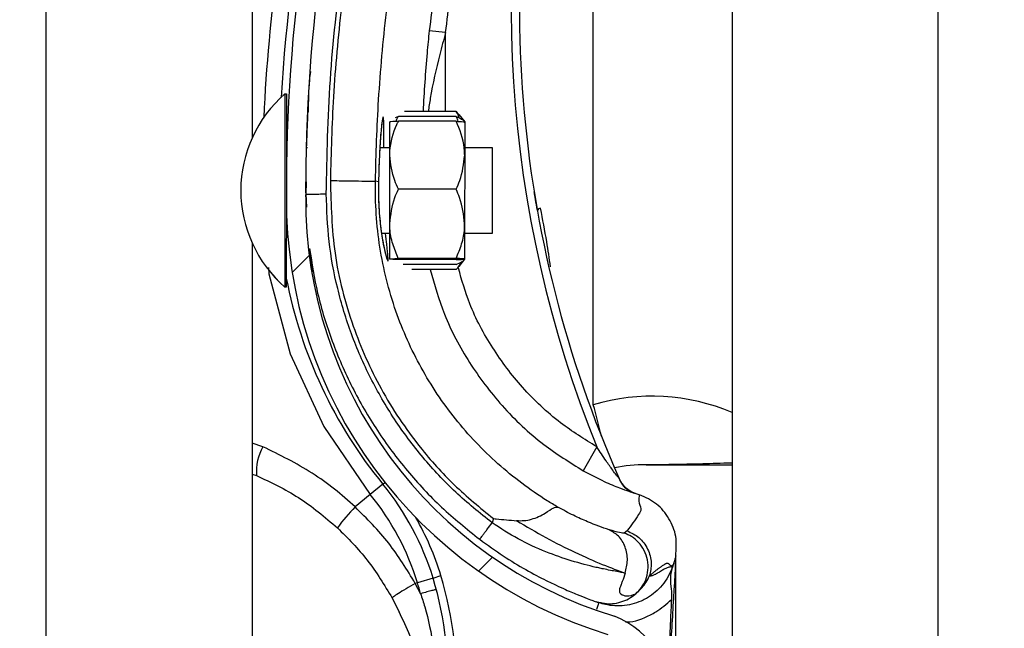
# Model space of a CAD drawing. Header units: inches. Extents: x 170 to 284, y 215 to 248.
# Tile 477 of 656: x 210.7657 to 210.8886, y 224.0191 to 224.095. Entities that reach past the tile are written whole.
import ezdxf

# ---------------------------------------------------------------- set-up
doc = ezdxf.new("R2010")
doc.units = ezdxf.units.IN
doc.header["$LTSCALE"] = 0.25
doc.header["$MEASUREMENT"] = 0
doc.layers.add('ANNOTATIONS', color=1, linetype='Continuous')
doc.layers.add('RH FRONT OF HOOD', color=7, linetype='Continuous')
doc.styles.add('ARIAL', font='arial.ttf', dxfattribs={"height": 0.09375})
doc.dimstyles.new('STANDARD$0', dxfattribs={"dimtxt": 0.09375, "dimasz": 0.09375, "dimexe": 0.03125, "dimexo": 0.046875, "dimgap": 0.09, "dimtad": 0, "dimtih": 1, "dimtoh": 1, "dimdec": 4, "dimzin": 0, "dimdsep": 46, "dimtxsty": 'ARIAL', "dimcen": 0.09, "dimadec": 0, "dimazin": 0, "dimtfac": 1, "dimtdec": 4, "dimtofl": 0, "dimtmove": 0, "dimatfit": 1, "dimfxl": 1, "dimtolj": 1, "dimtzin": 0, "dimarcsym": 0})

# ---------------------------------------------------------------- blocks, each defined once
blk = doc.blocks.new('*D78')
at = {"layer": 'ANNOTATIONS', "color": 0, "lineweight": -2, "transparency": 16777216}
for p, q in [((210.8125819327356, 224.1544254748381), (212.2530253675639, 224.1544254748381)), ((212.2217753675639, 224.0606754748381), (212.2217753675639, 222.3404997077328)), ((212.2217753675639, 220.1854637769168), (212.2217753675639, 221.9056395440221)), ((211.491250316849, 220.0917137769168), (212.2530253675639, 220.0917137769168))]:
    blk.add_line(p, q, dxfattribs=at)
at = {"layer": 'ANNOTATIONS', "color": 0, "transparency": 16777216}
for points in [[(212.2061503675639, 224.0606754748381), (212.2374003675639, 224.0606754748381), (212.2217753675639, 224.1544254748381)], [(212.2061503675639, 220.1854637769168), (212.2374003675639, 220.1854637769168), (212.2217753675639, 220.0917137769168)]]:
    blk.add_solid(points, dxfattribs=at)
at = {"layer": 'defpoints', "color": 0, "transparency": 16777216}
for p in [(210.7657069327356, 224.1544254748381), (211.444375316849, 220.0917137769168), (212.2217753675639, 220.0917137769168)]:
    blk.add_point(p, dxfattribs=at)
at = {"layer": 'ANNOTATIONS', "color": 0, "transparency": 16777216, "insert": (212.2217753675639, 222.1230696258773), "char_height": 0.09375, "attachment_point": 5, "style": 'ARIAL'}
blk.add_mtext('\\A1;OPENING\\PHEIGHT', dxfattribs=at)

msp = doc.modelspace()

# ---------------------------------------------------------------- hatches: boundary and pattern name
at = {"layer": 'RH FRONT OF HOOD'}
h = msp.add_hatch(dxfattribs=at)
h.set_pattern_fill('ANSI31', color=256, scale=0.34241245, angle=2.8e-322, style=0)
h.set_pattern_definition([(45, (200.7563139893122, 218.4993357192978), (-0.03026527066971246, 0.03026527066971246), [])])
edge = h.paths.add_edge_path(flags=0)
edge.add_arc((210.829581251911, 223.9824815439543), 0.001712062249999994, 450.0000000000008, 472.2104203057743)
edge.add_line((210.8289340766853, 223.9840665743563), (210.8280215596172, 223.986301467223))
edge.add_arc((210.829581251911, 223.9824815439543), 0.004126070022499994, 450, 472.2104203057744, ccw=False)
edge.add_arc((210.829581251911, 223.9735788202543), 0.01302879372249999, 401.47616737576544, 450, ccw=False)
edge.add_arc((210.825335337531, 223.9704286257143), 0.01830194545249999, 359.99999999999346, 400.0613730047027, ccw=False)
edge.add_arc((210.831875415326, 223.9704286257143), 0.01176186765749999, 292.1408576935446, 359.99999999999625, ccw=False)
edge.add_arc((210.829581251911, 223.9736815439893), 0.01566536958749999, 235.2570680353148, 295.4307998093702, ccw=False)
edge.add_arc((210.834820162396, 223.9817967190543), 0.02532140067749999, 212.8542481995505, 235.980933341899, ccw=False)
edge.add_arc((210.826670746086, 223.9754278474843), 0.01504902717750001, 172.1557183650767, 209.3146496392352, ccw=False)
edge.add_arc((210.839100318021, 223.9740924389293), 0.02754708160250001, 453.30850314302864, 532.9325737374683, ccw=False)
edge.add_arc((210.835847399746, 224.0101827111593), 0.008748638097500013, 280.9586189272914, 427.9414322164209)
edge.add_arc((210.8557071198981, 224.0725360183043), 0.05672062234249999, 179.5706357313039, 253.00989973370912, ccw=False)
edge.add_arc((211.014038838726, 224.0737344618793), 0.2150521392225, 163.4260275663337, 180.2060536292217, ccw=False)
edge.add_arc((210.835265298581, 224.1258838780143), 0.02884824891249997, 465.1588434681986, 521.4137567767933, ccw=False)
edge.add_arc((210.817939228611, 224.1804301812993), 0.0284373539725, 290.1205938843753, 343.7190675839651)
edge.add_arc((210.830779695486, 224.1762527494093), 0.01494630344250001, 345.2914408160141, 400.5471921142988)
edge.add_arc((210.827355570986, 224.1744379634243), 0.0187470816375, 397.9578745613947, 431.4396159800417)
edge.add_arc((210.829581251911, 224.1792659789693), 0.0134739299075, 433.877557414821, 472.273645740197)
edge.add_arc((210.827013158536, 224.1862854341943), 0.006011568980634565, 474.9825325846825, 495.7175736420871)
edge.add_arc((210.836806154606, 224.1790262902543), 0.01816498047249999, 500.8992600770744, 539.9999999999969)
edge.add_arc((210.829581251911, 224.1790262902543), 0.01094007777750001, 539.9999999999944, 630.0000000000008)
edge.add_arc((210.829581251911, 224.1699523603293), 0.001866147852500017, 270, 285.6422464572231)
edge.add_line((210.8300844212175, 224.1681553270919), (210.8307353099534, 224.1658307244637))
edge.add_arc((210.829581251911, 224.1699523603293), 0.004280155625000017, 269.9999999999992, 285.6422464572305, ccw=False)
edge.add_arc((210.829581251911, 224.1790262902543), 0.01335408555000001, 179.9999999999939, 269.9999999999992, ccw=False)
edge.add_arc((210.836806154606, 224.1790262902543), 0.020578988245, 500.6113583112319, 539.9999999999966, ccw=False)
edge.add_arc((210.827013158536, 224.1862854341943), 0.008425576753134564, 474.57766718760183, 496.4997109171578, ccw=False)
edge.add_arc((210.829581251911, 224.1792659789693), 0.01588793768, 433.690302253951, 472.4705806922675, ccw=False)
edge.add_arc((210.827355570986, 224.1744379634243), 0.02116108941, 398.10453077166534, 431.5771717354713, ccw=False)
edge.add_arc((210.830779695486, 224.1762527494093), 0.01736031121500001, 345.180248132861, 400.36585332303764, ccw=False)
edge.add_arc((210.817939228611, 224.1804301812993), 0.030851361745, 289.91815728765, 343.7795375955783, ccw=False)
edge.add_arc((210.835265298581, 224.1258838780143), 0.02643424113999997, 464.9417095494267, 521.3236131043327)
edge.add_arc((211.014038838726, 224.0737344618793), 0.21263813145, 523.4376684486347, 540.2096895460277)
edge.add_arc((210.8557071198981, 224.0725360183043), 0.05430661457, 539.5566266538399, 613.1145348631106)
edge.add_arc((210.835847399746, 224.0101827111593), 0.01116264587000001, 280.0610388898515, 428.5290871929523, ccw=False)
edge.add_arc((210.839100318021, 223.9740924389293), 0.02513307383, 452.971400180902, 532.9706577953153)
edge.add_arc((210.826670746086, 223.9754278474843), 0.01263501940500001, 532.0830472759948, 568.9826967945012)
edge.add_arc((210.834820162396, 223.9817967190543), 0.022907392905, 213.0443063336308, 236.0197152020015)
edge.add_arc((210.829581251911, 223.9736815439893), 0.01325136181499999, 235.1922404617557, 295.7352497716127)
edge.add_arc((210.831875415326, 223.9704286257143), 0.009347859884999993, 291.7225241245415, 359.9999999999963)
edge.add_arc((210.825335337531, 223.9704286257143), 0.01588793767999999, 359.9999999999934, 399.9521788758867)
edge.add_arc((210.829581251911, 223.9735788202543), 0.01061478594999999, 401.6345013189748, 450.0000000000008)

# ---------------------------------------------------------------- linework, layer by layer
for p, q in [((210.8546275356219, 224.3444764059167), (210.8546275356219, 220.0917137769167)), ((210.8803084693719, 224.3444764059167), (210.8803084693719, 220.0917137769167)), ((210.7690244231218, 220.0917137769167), (210.7690244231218, 224.2497177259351)), ((210.7947053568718, 224.2478094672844), (210.7947053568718, 224.080238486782)), ((210.8373029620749, 224.0469641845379), (210.8373029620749, 224.1123848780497)), ((210.8188647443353, 224.0934011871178), (210.8168232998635, 224.0936214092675)), ((210.8188619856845, 224.0835494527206), (210.8188647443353, 224.0934011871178)), ((210.7988198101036, 224.0857570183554), (210.7988146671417, 224.0632669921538)), ((210.7988182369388, 224.0857570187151), (210.7988198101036, 224.0857570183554)), ((210.7988198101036, 224.0857570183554), (210.7989910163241, 224.0857569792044)), ((210.7989910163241, 224.0857569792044), (210.7989884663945, 224.0746062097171)), ((210.8016761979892, 224.0838203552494), (210.8016763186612, 224.0838225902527)), ((210.8201772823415, 224.0835491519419), (210.813742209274, 224.083550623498)), ((210.8201772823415, 224.0835491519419), (210.8204821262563, 224.0831600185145)), ((210.8118982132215, 224.078092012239), (210.8118991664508, 224.0822604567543)), ((210.8129693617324, 224.0829441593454), (210.8125824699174, 224.0827579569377)), ((210.8201770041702, 224.0823327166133), (210.8129692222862, 224.0823343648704)), ((210.8201771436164, 224.0829425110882), (210.8129693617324, 224.0829441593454)), ((210.8205047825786, 224.0831783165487), (210.8212470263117, 224.0822592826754)), ((210.8212470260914, 224.0822583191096), (210.8212460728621, 224.0780898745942)), ((210.8014672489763, 224.0790536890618), (210.8016383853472, 224.0790536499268)), ((210.8106557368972, 224.0790515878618), (210.8118984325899, 224.0790513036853)), ((210.8212462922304, 224.0790491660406), (210.8246704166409, 224.0790483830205)), ((210.8246704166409, 224.0790483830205), (210.824668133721, 224.0690652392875)), ((210.8118962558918, 224.0695326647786), (210.8118982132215, 224.078092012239)), ((210.8212460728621, 224.0780898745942), (210.8212441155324, 224.0695305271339)), ((210.8014633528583, 224.0747753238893), (210.8014012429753, 224.0732571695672)), ((210.8014079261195, 224.0734205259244), (210.8014119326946, 224.0747777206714)), ((210.810497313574, 224.0747662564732), (210.81012714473, 224.0748707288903)), ((210.810497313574, 224.0747662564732), (210.81049738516, 224.0747661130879)), ((210.8201750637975, 224.0738475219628), (210.8129672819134, 224.0738491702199)), ((210.7989879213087, 224.0722225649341), (210.7989858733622, 224.0632669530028)), ((210.8014012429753, 224.0732571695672), (210.8015026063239, 224.0716138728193)), ((210.801406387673, 224.072899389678), (210.8014071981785, 224.0731739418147)), ((210.8118952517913, 224.0651417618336), (210.8118962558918, 224.0695326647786)), ((210.8212441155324, 224.0695305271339), (210.8212431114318, 224.0651396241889)), ((210.824668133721, 224.0690652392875), (210.8246679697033, 224.0683479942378)), ((210.8118959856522, 224.0683509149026), (210.8108750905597, 224.0683511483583)), ((210.8246679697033, 224.0683479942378), (210.8212438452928, 224.0683487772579)), ((210.7947053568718, 224.0671649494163), (210.7947053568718, 223.874791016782)), ((210.8201730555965, 224.0650657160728), (210.8129652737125, 224.0650673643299)), ((210.8201730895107, 224.0652140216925), (210.8129653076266, 224.0652156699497)), ((210.8212431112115, 224.0651386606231), (210.8205004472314, 224.0642199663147)), ((210.8201729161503, 224.0644559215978), (210.8135648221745, 224.0644574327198)), ((210.8201727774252, 224.0638492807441), (210.8146552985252, 224.0638505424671)), ((210.7988146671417, 224.0632669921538), (210.7988142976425, 224.0616511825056)), ((210.7989858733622, 224.0632669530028), (210.798985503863, 224.0616511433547)), ((210.7988142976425, 224.0616511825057), (210.7988127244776, 224.0616511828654)), ((210.798985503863, 224.0616511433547), (210.7988142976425, 224.0616511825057)), ((210.7960692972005, 224.0417220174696), (210.7947053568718, 224.042157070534)), ((210.8377356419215, 224.0417015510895), (210.8360525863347, 224.0387218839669)), ((210.7947053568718, 224.0382932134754), (210.7952739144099, 224.0381194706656)), ((210.8110359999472, 224.0370423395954), (210.8094626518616, 224.0357540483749)), ((210.8110359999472, 224.0370423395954), (210.8112949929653, 224.0372544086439)), ((210.8094626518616, 224.0357540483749), (210.8075664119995, 224.0342013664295)), ((210.8423267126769, 224.0359780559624), (210.8427453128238, 224.0358310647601)), ((210.8427453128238, 224.0358310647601), (210.8430773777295, 224.0357072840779)), ((210.8248431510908, 224.0327480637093), (210.8246607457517, 224.0322192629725)), ((210.8415319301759, 224.0312108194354), (210.8411463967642, 224.0309486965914)), ((210.8475911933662, 224.0280897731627), (210.8475911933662, 224.0281117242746)), ((210.8472616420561, 224.0269780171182), (210.8471653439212, 224.0266988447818)), ((210.8475911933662, 223.9751358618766), (210.8475911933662, 224.0275580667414)), ((210.8172971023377, 224.0253310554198), (210.8182797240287, 224.0256305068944)), ((210.8153519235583, 224.0247382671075), (210.8150862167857, 224.0246572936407)), ((210.8157402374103, 224.0233816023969), (210.8150862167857, 224.0246572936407)), ((210.8172971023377, 224.0253310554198), (210.8153519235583, 224.0247382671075)), ((210.8121959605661, 224.0228323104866), (210.8130672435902, 224.0211273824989)), ((210.8375218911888, 224.0224231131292), (210.8376887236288, 224.0223638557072)), ((210.8377671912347, 224.022336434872), (210.8380179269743, 224.0222488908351))]:
    msp.add_line(p, q, dxfattribs=at)
at = {"layer": 'RH FRONT OF HOOD', "flags": 128}
msp.add_lwpolyline([(210.7967477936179, 224.0640800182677), (210.7968207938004, 224.0632850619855), (210.799479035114, 224.0533301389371), (210.8036516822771, 224.0442458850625), (210.8094626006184, 224.0357541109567), (210.8094626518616, 224.0357540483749), (210.8094626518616, 224.0357540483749)], dxfattribs=at)
at = {"layer": 'RH FRONT OF HOOD'}
for centre, radius, start, end in [((211.0140036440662, 224.0723509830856), 0.2160622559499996, 161.092978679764, 176.5593061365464), ((211.014038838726, 224.0737344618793), 0.2150521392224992, 163.4260275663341, 180.2060536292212), ((211.014038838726, 224.0737344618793), 0.2126381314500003, 163.4376684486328, 180.2096895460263), ((210.9735989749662, 224.0966451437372), 0.146552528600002, 165.3406183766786, 202.0185750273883), ((210.9735989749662, 224.0966451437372), 0.1455252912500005, 165.3544246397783, 203.870550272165), ((211.0140036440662, 224.0723509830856), 0.2180957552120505, 167.1792232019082, 177.252934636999), ((210.8092349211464, 224.0737017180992), 0.01593228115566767, 130.8294767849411, 229.1443187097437), ((210.8092364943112, 224.0737017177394), 0.01593228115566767, 130.8294767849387, 229.1443187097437), ((210.7995374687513, 224.0796019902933), 0.0005478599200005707, 179.9868977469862, 209.2820731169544), ((210.8557071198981, 224.0725360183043), 0.05672062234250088, 179.5706357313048, 253.009899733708), ((210.8557071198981, 224.0725360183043), 0.05430661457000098, 179.5566266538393, 253.114534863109), ((210.8307982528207, 224.0709666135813), 0.0005320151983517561, 98.82251519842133, 154.8284159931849), ((210.7995347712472, 224.0678058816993), 0.0005478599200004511, 134.5651049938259, 179.98689774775), ((210.8558090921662, 224.0737035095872), 0.05786770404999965, 190.8936622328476, 219.3113539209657), ((210.8445995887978, 224.0223416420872), 0.0256809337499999, 67.01549504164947, 106.506625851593), ((210.7810809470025, 224.0304422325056), 0.05859940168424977, 12.39253661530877, 16.3764692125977), ((210.8013658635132, 224.0386635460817), 0.006116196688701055, 149.995964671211, 185.1035778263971), ((210.8434822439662, 224.0223416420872), 0.01712062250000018, 88.6104970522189, 101.9466001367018), ((210.8439098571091, 224.039970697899), 0.0005136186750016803, 268.6104970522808, 270.0142555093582), ((210.7845430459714, 224.0153493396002), 0.03424124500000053, 16.94846748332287, 39.31135392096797), ((210.8436528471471, 224.0391408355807), 0.003424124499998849, 203.870550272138, 250.622411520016), ((210.7845430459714, 224.0153493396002), 0.03220774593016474, 16.9484674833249, 39.31135392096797), ((210.8239796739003, 224.0180015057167), 0.02306145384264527, 135.3749046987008, 143.8386130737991), ((210.7845430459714, 224.0153493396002), 0.03526848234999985, 16.94846748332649, 29.83866096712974), ((210.7760269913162, 224.0127540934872), 0.04417120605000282, 355.7713036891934, 16.9484674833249), ((210.7760269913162, 224.0127540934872), 0.04111046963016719, 14.98049646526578, 16.94846748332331), ((210.7760269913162, 224.0127540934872), 0.04314396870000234, 355.771303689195, 16.94846748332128), ((210.835847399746, 224.0101827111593), 0.01116264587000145, 280.0610388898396, 68.52908719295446)]:
    msp.add_arc(centre, radius, start, end, dxfattribs=at)
for points, knots in [([(210.8039693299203, 224.0732629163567), (210.8040681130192, 224.0780183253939), (210.804266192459, 224.0875538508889), (210.805875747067, 224.1018627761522), (210.8083325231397, 224.1161723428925), (210.8108298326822, 224.1255761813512), (210.8120815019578, 224.1302894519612)], [0, 0, 0, 0, 0.2468628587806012, 0.4950083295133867, 0.74689458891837, 1, 1, 1, 1]), ([(210.8244129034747, 224.1305564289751), (210.8239848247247, 224.1291271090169), (210.8223999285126, 224.1238352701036), (210.820104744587, 224.1145371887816), (210.8180381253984, 224.1036278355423), (210.8171868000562, 224.09661553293), (210.8168232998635, 224.0936214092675)], [0, 0, 0, 0, 0.1185397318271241, 0.4388752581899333, 0.7604101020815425, 1, 1, 1, 1]), ([(210.8188647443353, 224.0934011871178), (210.8192244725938, 224.0963643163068), (210.820065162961, 224.103289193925), (210.8221090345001, 224.1140857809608), (210.8243793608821, 224.123287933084), (210.8259521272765, 224.1285392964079), (210.8263757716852, 224.1299538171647)], [0, 0, 0, 0, 0.2395900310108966, 0.5599255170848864, 0.8814604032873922, 0.9999999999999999, 0.9999999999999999, 0.9999999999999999, 0.9999999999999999]), ([(210.812494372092, 224.12980113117), (210.8115202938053, 224.1261709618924), (210.8095693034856, 224.1189000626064), (210.8073910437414, 224.1078193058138), (210.8057799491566, 224.0966367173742), (210.8047691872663, 224.0856680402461), (210.8045745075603, 224.0784202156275), (210.8044810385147, 224.0749404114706)], [0, 0, 0, 0, 0.2027568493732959, 0.4061035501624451, 0.6088604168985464, 0.8122072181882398, 1, 1, 1, 1]), ([(210.8101271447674, 224.0748707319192), (210.8101271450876, 224.0748707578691), (210.8101689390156, 224.0782570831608), (210.8104320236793, 224.0853037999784), (210.8113839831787, 224.0959769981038), (210.8129585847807, 224.1068530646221), (210.8150770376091, 224.1176403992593), (210.8169753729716, 224.1247154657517), (210.8179245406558, 224.1282529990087)], [0, 0, 0, 0, 1.439079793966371e-06, 0.1877923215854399, 0.3908439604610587, 0.5938956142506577, 0.7969478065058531, 1, 1, 1, 1]), ([(210.8168232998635, 224.0936214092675), (210.8167261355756, 224.0927036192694), (210.8163711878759, 224.0893508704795), (210.8161854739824, 224.085990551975), (210.8160505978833, 224.0835500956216)], [0, 0, 0, 0, 0.2737425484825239, 0.9999999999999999, 0.9999999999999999, 0.9999999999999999, 0.9999999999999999]), ([(210.8188647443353, 224.0934011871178), (210.8186176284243, 224.0924922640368), (210.8178799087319, 224.0897788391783), (210.8171216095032, 224.0864847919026), (210.8167821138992, 224.084104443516), (210.8167030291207, 224.0835499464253)], [0, 0, 0, 0, 0.2786878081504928, 0.8319718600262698, 1, 1, 1, 1]), ([(210.8017647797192, 224.0835335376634), (210.8017702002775, 224.0848507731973), (210.8017770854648, 224.0865239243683), (210.8019825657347, 224.0881821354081), (210.8020262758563, 224.0885348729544)], [0, 0, 0, 0, 0.7872782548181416, 1, 1, 1, 1]), ([(210.8016761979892, 224.0838203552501), (210.8016708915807, 224.0837232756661), (210.8016655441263, 224.0836254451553), (210.8016276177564, 224.08287416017), (210.8015710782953, 224.0817732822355), (210.8015101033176, 224.0799596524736), (210.8014796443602, 224.0790536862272)], [0, 0, 0, 0, 0.330770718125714, 0.3333292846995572, 0.6669765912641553, 1, 1, 1, 1]), ([(210.8205639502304, 224.0827561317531), (210.820509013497, 224.082937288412), (210.8204264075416, 224.0832096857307), (210.8202397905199, 224.0834639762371), (210.8201772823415, 224.0835491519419)], [0, 0, 0, 0, 0.6650456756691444, 1, 1, 1, 1]), ([(210.8111611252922, 224.0790514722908), (210.811164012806, 224.079371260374), (210.8111748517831, 224.0805716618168), (210.8111698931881, 224.0819630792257), (210.8111232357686, 224.0828225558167), (210.8110346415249, 224.0829100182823), (210.810908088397, 224.0822593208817), (210.8107396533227, 224.0805370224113), (210.8105766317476, 224.0779809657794), (210.8105243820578, 224.0758633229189), (210.810497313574, 224.0747662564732)], [0, 0, 0, 0, 0.05114929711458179, 0.1920011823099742, 0.3334894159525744, 0.422421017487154, 0.5646212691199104, 0.7065362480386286, 0.8479681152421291, 1, 1, 1, 1]), ([(210.8109594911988, 224.0823931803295), (210.8109596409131, 224.0823937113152), (210.8109665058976, 224.0824180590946), (210.8109349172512, 224.0822811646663), (210.8108903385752, 224.0819659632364), (210.8108430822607, 224.0815028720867), (210.8108186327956, 224.0812632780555)], [0, 0, 0, 0, 0.005301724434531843, 0.2431048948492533, 0.6083977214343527, 1, 1, 1, 1]), ([(210.8118982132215, 224.078092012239), (210.8119016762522, 224.0782598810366), (210.8119287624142, 224.0795728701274), (210.8123603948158, 224.0810125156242), (210.8129099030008, 224.0822055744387), (210.8129692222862, 224.0823343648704)], [0, 0, 0, 0, 0.1156468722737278, 0.904534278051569, 1, 1, 1, 1]), ([(210.8129692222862, 224.0823343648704), (210.8127172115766, 224.0823241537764), (210.8122072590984, 224.0823034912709), (210.811922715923, 224.0822782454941), (210.8119035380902, 224.082263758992), (210.8118991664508, 224.0822604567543)], [0, 0, 0, 0, 0.4299704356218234, 0.8700602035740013, 0.9999999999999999, 0.9999999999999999, 0.9999999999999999, 0.9999999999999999]), ([(210.8127143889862, 224.0823229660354), (210.8127370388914, 224.0824144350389), (210.8127901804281, 224.0826290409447), (210.8129040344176, 224.0828292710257), (210.8129693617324, 224.0829441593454)], [0, 0, 0, 0, 0.4262184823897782, 1, 1, 1, 1]), ([(210.8212460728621, 224.0780898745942), (210.8212426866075, 224.0782577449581), (210.8212162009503, 224.0795707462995), (210.8207852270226, 224.081010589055), (210.8202362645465, 224.0822038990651), (210.8201770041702, 224.0823327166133)], [0, 0, 0, 0, 0.1156468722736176, 0.9045342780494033, 0.9999999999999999, 0.9999999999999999, 0.9999999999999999, 0.9999999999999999]), ([(210.8201770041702, 224.0823327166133), (210.8204290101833, 224.082322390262), (210.8209389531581, 224.0823014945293), (210.8212234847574, 224.082276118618), (210.8212426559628, 224.0822616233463), (210.8212470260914, 224.0822583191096)], [0, 0, 0, 0, 0.4299704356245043, 0.8700602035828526, 0.9999999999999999, 0.9999999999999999, 0.9999999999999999, 0.9999999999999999]), ([(210.8204318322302, 224.0823212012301), (210.8204092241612, 224.0824126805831), (210.8203561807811, 224.0826273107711), (210.8202424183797, 224.0828275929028), (210.8201771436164, 224.0829425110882)], [0, 0, 0, 0, 0.4262184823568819, 1, 1, 1, 1]), ([(210.8201771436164, 224.0829425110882), (210.8204291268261, 224.0828324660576), (210.8209390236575, 224.082609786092), (210.8212234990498, 224.0823386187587), (210.8212426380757, 224.0821834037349), (210.8212470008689, 224.0821480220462)], [0, 0, 0, 0, 0.4299704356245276, 0.8700602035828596, 1, 1, 1, 1]), ([(210.8108186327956, 224.0812632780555), (210.8108139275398, 224.0812196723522), (210.8107785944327, 224.0808922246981), (210.8107061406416, 224.0799519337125), (210.8106141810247, 224.0784567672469), (210.8105411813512, 224.0766804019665), (210.8105061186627, 224.0754105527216), (210.8104981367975, 224.0747608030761), (210.8104981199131, 224.0747594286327)], [0, 0, 0, 0, 0.03583539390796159, 0.2690981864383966, 0.5116419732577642, 0.7561140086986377, 0.9994840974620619, 1, 1, 1, 1]), ([(210.8129672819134, 224.0738491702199), (210.8128044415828, 224.0742075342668), (210.8121883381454, 224.0755633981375), (210.8120211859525, 224.0770202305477), (210.8118982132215, 224.078092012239)], [0, 0, 0, 0, 0.2643068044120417, 1, 1, 1, 1]), ([(210.8201750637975, 224.0738475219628), (210.8203380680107, 224.0742058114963), (210.8209547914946, 224.0755613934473), (210.8211226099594, 224.0770181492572), (210.8212460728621, 224.0780898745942)], [0, 0, 0, 0, 0.2643068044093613, 1, 1, 1, 1]), ([(210.8044806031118, 224.0749404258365), (210.8052047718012, 224.0749290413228), (210.8066531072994, 224.074906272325), (210.8084942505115, 224.0748783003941), (210.8098091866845, 224.0748622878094), (210.8100211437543, 224.0748679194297), (210.8101271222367, 224.0748707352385)], [0, 0, 0, 0, 0.2500007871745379, 0.5000009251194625, 0.7500005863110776, 1, 1, 1, 1]), ([(210.8044806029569, 224.0749404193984), (210.8045633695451, 224.0719031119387), (210.804731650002, 224.0657276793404), (210.8070210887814, 224.0569407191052), (210.8106354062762, 224.0487741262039), (210.8150501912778, 224.0421940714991), (210.8198592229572, 224.0368093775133), (210.8231732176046, 224.0341088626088), (210.8248431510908, 224.0327480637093)], [0, 0, 0, 0, 0.1870908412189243, 0.3803918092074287, 0.5558755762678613, 0.7364481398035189, 0.8671952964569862, 1, 1, 1, 1]), ([(210.8328703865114, 224.0341801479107), (210.8324286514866, 224.0344428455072), (210.8297811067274, 224.0360173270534), (210.8252560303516, 224.0394487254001), (210.819924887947, 224.0450500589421), (210.815636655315, 224.0514898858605), (210.8123873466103, 224.0587159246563), (210.8104277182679, 224.0665907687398), (210.8100569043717, 224.0721187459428), (210.810127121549, 224.0748707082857), (210.8101271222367, 224.0748707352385)], [0, 0, 0, 0, 0.03155846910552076, 0.1891461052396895, 0.34673388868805, 0.5043277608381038, 0.6619226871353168, 0.8309600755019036, 0.9999983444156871, 1, 1, 1, 1]), ([(210.8104987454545, 224.0747572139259), (210.8104974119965, 224.0747147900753), (210.8104765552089, 224.0740512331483), (210.8104818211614, 224.0727196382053), (210.8105757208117, 224.0708961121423), (210.8106949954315, 224.0695916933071), (210.8107824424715, 224.0689968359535), (210.810799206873, 224.0688827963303)], [0, 0, 0, 0, 0.02096907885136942, 0.3279800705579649, 0.6261032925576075, 0.928320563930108, 1, 1, 1, 1]), ([(210.81049738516, 224.0747661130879), (210.810489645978, 224.0743110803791), (210.8104651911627, 224.0728732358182), (210.810587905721, 224.0704630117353), (210.8109039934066, 224.0679215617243), (210.8112870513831, 224.0659943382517), (210.8115692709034, 224.0650104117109), (210.8117143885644, 224.0647745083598), (210.8117025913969, 224.0653326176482), (210.8115447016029, 224.0665842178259), (210.8114253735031, 224.0678710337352), (210.8113808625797, 224.0683510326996)], [0, 0, 0, 0, 0.05799721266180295, 0.1832636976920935, 0.306412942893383, 0.4347166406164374, 0.5675677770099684, 0.6609498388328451, 0.792266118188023, 0.9225125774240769, 1, 1, 1, 1]), ([(210.8118962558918, 224.0695326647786), (210.8120242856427, 224.0706438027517), (210.8121950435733, 224.0721257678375), (210.8128127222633, 224.0735042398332), (210.8129672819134, 224.0738491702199)], [0, 0, 0, 0, 0.7497733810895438, 0.9999999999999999, 0.9999999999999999, 0.9999999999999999, 0.9999999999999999]), ([(210.8212441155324, 224.0695305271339), (210.8211165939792, 224.0706417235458), (210.8209465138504, 224.0721237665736), (210.8203294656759, 224.0735025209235), (210.8201750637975, 224.0738475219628)], [0, 0, 0, 0, 0.7497733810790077, 1, 1, 1, 1]), ([(210.8303167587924, 224.0711928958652), (210.8302309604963, 224.0716851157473), (210.8300691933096, 224.072613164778), (210.8299311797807, 224.0734680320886), (210.8299225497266, 224.0735217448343), (210.82991924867, 224.0735422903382)], [0, 0, 0, 0, 0.4108597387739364, 0.7746496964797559, 1, 1, 1, 1]), ([(210.8014012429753, 224.0732571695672), (210.8014355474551, 224.0732572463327), (210.8014883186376, 224.0732573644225), (210.8018085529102, 224.0732580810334), (210.8021399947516, 224.0732588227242), (210.8025514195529, 224.0732597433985), (210.8031493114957, 224.0732610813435), (210.8036462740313, 224.0732621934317), (210.8039693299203, 224.0732629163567)], [0, 0, 0, 0, 0.2394568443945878, 0.3683606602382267, 0.5000000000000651, 0.631639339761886, 0.7605431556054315, 1, 1, 1, 1]), ([(210.8246607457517, 224.0322192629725), (210.8231161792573, 224.0334607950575), (210.8200245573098, 224.0359458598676), (210.8159666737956, 224.0403185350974), (210.8123928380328, 224.0450945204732), (210.8094044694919, 224.0502686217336), (210.807013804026, 224.0557439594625), (210.8052909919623, 224.0614599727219), (210.804185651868, 224.0673225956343), (210.8040412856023, 224.0712869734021), (210.8039693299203, 224.0732629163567)], [0, 0, 0, 0, 0.1247413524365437, 0.2496837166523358, 0.3746881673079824, 0.4999855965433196, 0.6253465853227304, 0.7503062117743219, 0.8755465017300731, 1, 1, 1, 1]), ([(210.831952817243, 224.0641767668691), (210.8318055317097, 224.0652160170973), (210.831455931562, 224.06768280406), (210.8309876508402, 224.070095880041), (210.830716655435, 224.0714923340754)], [0, 0, 0, 0, 0.4212971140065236, 1, 1, 1, 1]), ([(210.810799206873, 224.0688827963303), (210.8108517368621, 224.0684948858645), (210.8109745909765, 224.0675876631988), (210.8111948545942, 224.0664855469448), (210.8113764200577, 224.0657132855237), (210.8114918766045, 224.0653439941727), (210.8114946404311, 224.0653369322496), (210.8114954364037, 224.0653348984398)], [0, 0, 0, 0, 0.1981000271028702, 0.4633049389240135, 0.7305309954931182, 0.922393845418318, 1, 1, 1, 1]), ([(210.8129653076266, 224.0652156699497), (210.8127134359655, 224.065813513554), (210.8122037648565, 224.0670232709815), (210.8119195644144, 224.0684967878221), (210.8119005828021, 224.0693403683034), (210.8118962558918, 224.0695326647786)], [0, 0, 0, 0, 0.4299704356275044, 0.870060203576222, 0.9999999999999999, 0.9999999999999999, 0.9999999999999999, 0.9999999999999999]), ([(210.8201730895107, 224.0652140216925), (210.8204252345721, 224.0658117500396), (210.8209354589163, 224.06702127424), (210.8212203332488, 224.068494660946), (210.8212397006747, 224.0693382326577), (210.8212441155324, 224.0695305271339)], [0, 0, 0, 0, 0.4299704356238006, 0.8700602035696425, 1, 1, 1, 1]), ([(210.8018878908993, 224.0664663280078), (210.8021808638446, 224.0645966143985), (210.8027972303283, 224.0606630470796), (210.8046143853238, 224.0548531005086), (210.8071077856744, 224.0490975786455), (210.8102539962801, 224.0436665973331), (210.8140039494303, 224.0386521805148), (210.8182642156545, 224.0340705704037), (210.8215023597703, 224.0314658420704), (210.8231185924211, 224.0301657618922)], [0, 0, 0, 0, 0.1313887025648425, 0.2764200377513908, 0.4215581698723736, 0.5666389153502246, 0.7114924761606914, 0.8559992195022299, 1, 1, 1, 1]), ([(210.8023320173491, 224.06350827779), (210.8023342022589, 224.0634975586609), (210.8023428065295, 224.0634553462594), (210.8021918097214, 224.0641975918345), (210.8020020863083, 224.0654913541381), (210.8019178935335, 224.0660654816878)], [0, 0, 0, 0, 0.1591842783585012, 0.6268746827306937, 1, 1, 1, 1]), ([(210.8023318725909, 224.0635081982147), (210.8023340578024, 224.0634974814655), (210.8023426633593, 224.0634552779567), (210.8021917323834, 224.0641969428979), (210.8020021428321, 224.0654897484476), (210.801918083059, 224.066062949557)], [0, 0, 0, 0, 0.1592756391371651, 0.6272415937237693, 1, 1, 1, 1]), ([(210.8023317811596, 224.0635081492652), (210.8023339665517, 224.0634974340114), (210.8023425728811, 224.0634552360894), (210.8021916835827, 224.0641965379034), (210.8020021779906, 224.0654887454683), (210.8019182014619, 224.0660613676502)], [0, 0, 0, 0, 0.1593327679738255, 0.6274710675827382, 1, 1, 1, 1]), ([(210.8023316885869, 224.0635081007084), (210.802333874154, 224.0634973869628), (210.802342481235, 224.0634551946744), (210.8021916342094, 224.0641961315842), (210.8020022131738, 224.0654877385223), (210.8019183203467, 224.0660597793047)], [0, 0, 0, 0, 0.1593901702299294, 0.627701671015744, 1, 1, 1, 1]), ([(210.8118952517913, 224.0651417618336), (210.8120230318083, 224.0651608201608), (210.8121934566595, 224.0651862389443), (210.8128108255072, 224.0652097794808), (210.8129653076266, 224.0652156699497)], [0, 0, 0, 0, 0.7497733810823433, 1, 1, 1, 1]), ([(210.8129652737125, 224.0650673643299), (210.8127132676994, 224.0650776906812), (210.8122033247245, 224.0650985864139), (210.8119187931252, 224.0651239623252), (210.8118996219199, 224.0651384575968), (210.8118952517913, 224.0651417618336)], [0, 0, 0, 0, 0.4299704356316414, 0.870060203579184, 0.9999999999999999, 0.9999999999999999, 0.9999999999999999, 0.9999999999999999]), ([(210.8201727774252, 224.0638492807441), (210.8204554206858, 224.0641380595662), (210.8207662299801, 224.0644556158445), (210.8208886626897, 224.0647929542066), (210.820899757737, 224.0648235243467)], [0, 0, 0, 0, 0.9093784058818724, 1, 1, 1, 1]), ([(210.8201729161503, 224.0644559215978), (210.8204249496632, 224.0645658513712), (210.820934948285, 224.0647882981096), (210.8212195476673, 224.0650593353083), (210.8212387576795, 224.0652145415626), (210.8212431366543, 224.0652499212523)], [0, 0, 0, 0, 0.4299704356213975, 0.8700602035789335, 1, 1, 1, 1]), ([(210.8201730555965, 224.0650657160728), (210.820425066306, 224.0650759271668), (210.8209350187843, 224.0650965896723), (210.8212195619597, 224.065121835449), (210.8212387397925, 224.0651363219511), (210.8212431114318, 224.0651396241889)], [0, 0, 0, 0, 0.4299704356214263, 0.8700602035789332, 1, 1, 1, 1]), ([(210.8212431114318, 224.0651396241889), (210.8211153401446, 224.0651587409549), (210.8209449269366, 224.0651842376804), (210.8203275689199, 224.0652080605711), (210.8201730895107, 224.0652140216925)], [0, 0, 0, 0, 0.7497733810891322, 0.9999999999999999, 0.9999999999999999, 0.9999999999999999, 0.9999999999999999]), ([(210.8169333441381, 224.0638500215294), (210.8174682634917, 224.0619627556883), (210.8186198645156, 224.0578997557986), (210.8217039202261, 224.0521526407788), (210.825851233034, 224.0466436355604), (210.8306829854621, 224.0420704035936), (210.8343733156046, 224.0397690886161), (210.8360525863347, 224.0387218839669)], [0, 0, 0, 0, 0.1810254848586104, 0.3897206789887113, 0.598415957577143, 0.8172607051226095, 1, 1, 1, 1]), ([(210.8377356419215, 224.0417015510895), (210.8361994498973, 224.042659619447), (210.8328236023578, 224.0447650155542), (210.8284019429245, 224.0489481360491), (210.8246133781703, 224.0539898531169), (210.8218857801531, 224.0590316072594), (210.8208885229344, 224.0625187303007), (210.8204599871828, 224.0640171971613)], [0, 0, 0, 0, 0.1871957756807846, 0.4113707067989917, 0.6251451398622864, 0.8389194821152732, 1, 1, 1, 1]), ([(210.8075664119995, 224.0342013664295), (210.8075663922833, 224.0342013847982), (210.805905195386, 224.0357490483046), (210.8022795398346, 224.0386696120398), (210.7981620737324, 224.040693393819), (210.7960692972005, 224.0417220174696)], [0, 0, 0, 0, 5.836249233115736e-06, 0.4917349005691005, 1, 1, 1, 1]), ([(210.8404327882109, 224.03787088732), (210.8404290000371, 224.0378754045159), (210.8403613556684, 224.0379560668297), (210.8401195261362, 224.0382611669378), (210.839599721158, 224.0389506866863), (210.8387578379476, 224.0401280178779), (210.8381168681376, 224.0411147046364), (210.8377356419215, 224.0417015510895)], [0, 0, 0, 0, 0.005253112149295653, 0.09380336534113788, 0.2660256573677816, 0.5634579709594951, 1, 1, 1, 1]), ([(210.8546275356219, 224.0396880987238), (210.8542769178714, 224.0396762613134), (210.8527169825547, 224.039623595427), (210.8504599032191, 224.0395565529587), (210.8480722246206, 224.0395019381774), (210.8465175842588, 224.0394771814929), (210.8455199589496, 224.0394662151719), (210.8448863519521, 224.0394613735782), (210.8444864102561, 224.039459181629), (210.8442345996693, 224.0394581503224), (210.8440611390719, 224.0394575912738), (210.8439525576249, 224.0394573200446), (210.8439032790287, 224.0394572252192), (210.8438991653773, 224.0394572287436), (210.8438974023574, 224.039457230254)], [0, 0, 0, 0, 0.09048385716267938, 0.4025722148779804, 0.6140598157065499, 0.7523489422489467, 0.8411803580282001, 0.897872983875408, 0.9340902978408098, 0.9574251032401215, 0.9727591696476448, 0.9884414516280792, 0.995046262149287, 1, 1, 1, 1]), ([(210.8439099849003, 224.03945707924), (210.8439115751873, 224.0394570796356), (210.8439153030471, 224.0394570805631), (210.8439657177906, 224.0394570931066), (210.8440762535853, 224.0394571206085), (210.8442524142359, 224.0394571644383), (210.8445092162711, 224.0394572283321), (210.8449171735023, 224.0394573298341), (210.8455634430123, 224.0394574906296), (210.8465799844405, 224.0394577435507), (210.8481602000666, 224.0394581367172), (210.8505728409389, 224.0394587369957), (210.8528040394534, 224.0394592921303), (210.8543176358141, 224.0394596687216), (210.8546275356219, 224.0394597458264)], [0, 0, 0, 0, 0.004737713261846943, 0.01110587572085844, 0.02657793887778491, 0.04194739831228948, 0.06549174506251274, 0.1021665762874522, 0.1596760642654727, 0.2498373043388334, 0.3901314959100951, 0.6042895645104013, 0.9189806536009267, 1, 1, 1, 1]), ([(210.7952739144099, 224.0381194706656), (210.7970571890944, 224.0372772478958), (210.8006859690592, 224.035563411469), (210.8037848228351, 224.0329422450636), (210.8053608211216, 224.0316091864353)], [0, 0, 0, 0, 0.491425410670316, 1, 1, 1, 1]), ([(210.8360525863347, 224.0387218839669), (210.8369286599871, 224.0382537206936), (210.8384693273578, 224.0374304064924), (210.840452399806, 224.0366060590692), (210.8417002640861, 224.036160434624), (210.842172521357, 224.0360195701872), (210.842306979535, 224.0359851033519), (210.8423069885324, 224.0359851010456)], [0, 0, 0, 0, 0.3699466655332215, 0.6505899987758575, 0.8492685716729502, 0.9999899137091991, 1, 1, 1, 1]), ([(210.8404327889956, 224.0378708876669), (210.8405875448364, 224.0375548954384), (210.8408570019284, 224.0370046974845), (210.8415214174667, 224.0363583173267), (210.8420286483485, 224.0361174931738), (210.8423070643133, 224.0359853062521)], [0, 0, 0, 0, 0.3783552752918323, 0.6587829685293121, 1, 1, 1, 1]), ([(210.8405216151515, 224.037755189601), (210.840519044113, 224.0377585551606), (210.8405133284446, 224.0377660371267), (210.8404849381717, 224.0378033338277), (210.8404693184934, 224.0378238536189)], [0, 0, 0, 0, 0.4498228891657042, 1, 1, 1, 1]), ([(210.8430806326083, 224.0357153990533), (210.8430067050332, 224.0354609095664), (210.8428588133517, 224.0349518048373), (210.8433901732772, 224.0339288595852), (210.8426592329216, 224.0327811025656), (210.8420150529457, 224.0318837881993), (210.8415319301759, 224.0312108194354)], [0, 0, 0, 0, 0.1666800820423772, 0.3334425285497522, 0.5000945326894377, 1, 1, 1, 1]), ([(210.8475911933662, 224.0281117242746), (210.8476514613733, 224.0289179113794), (210.8477719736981, 224.0305299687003), (210.8468302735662, 224.0327999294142), (210.8452899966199, 224.0347152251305), (210.8438172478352, 224.0353819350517), (210.8430806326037, 224.0357153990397)], [0, 0, 0, 0, 0.2500474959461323, 0.4999967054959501, 0.7499165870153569, 0.9999999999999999, 0.9999999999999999, 0.9999999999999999, 0.9999999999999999]), ([(210.8150862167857, 224.0246572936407), (210.8140400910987, 224.0263767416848), (210.8119203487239, 224.0298608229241), (210.8090302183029, 224.0327420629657), (210.8075664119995, 224.0342013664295)], [0, 0, 0, 0, 0.4935154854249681, 1, 1, 1, 1]), ([(210.8277267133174, 224.0324977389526), (210.8280360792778, 224.0324892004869), (210.8286711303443, 224.0324716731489), (210.8296148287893, 224.0326579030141), (210.8305270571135, 224.0329887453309), (210.8315200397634, 224.0335688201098), (210.8323767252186, 224.0341869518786), (210.832708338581, 224.0341830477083), (210.8328709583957, 224.034181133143)], [0, 0, 0, 0, 0.1136768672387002, 0.2333502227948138, 0.3620694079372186, 0.5019163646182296, 0.7557448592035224, 1, 1, 1, 1]), ([(210.8392624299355, 224.0313561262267), (210.8384277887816, 224.0316439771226), (210.8371612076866, 224.0320807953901), (210.8348419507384, 224.0331215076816), (210.8335300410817, 224.0338268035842), (210.8328709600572, 224.0341811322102)], [0, 0, 0, 0, 0.4901989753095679, 0.743884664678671, 1, 1, 1, 1]), ([(210.8231185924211, 224.0301657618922), (210.8231391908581, 224.0301931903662), (210.8231708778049, 224.0302353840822), (210.823363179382, 224.0304914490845), (210.8235622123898, 224.030756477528), (210.8238092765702, 224.0310854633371), (210.824168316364, 224.0315635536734), (210.8244667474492, 224.0319609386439), (210.8246607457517, 224.0322192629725)], [0, 0, 0, 0, 0.2394567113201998, 0.3683605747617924, 0.5000000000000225, 0.6316394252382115, 0.7605432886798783, 1, 1, 1, 1]), ([(210.8412779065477, 224.0259565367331), (210.8409391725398, 224.0260136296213), (210.8401300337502, 224.0261500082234), (210.8389783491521, 224.0263781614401), (210.8380631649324, 224.0265719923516), (210.836804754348, 224.0268500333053), (210.8346721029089, 224.0274090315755), (210.8313428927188, 224.0285653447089), (210.8279321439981, 224.0301175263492), (210.8257358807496, 224.0315285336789), (210.8246607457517, 224.0322192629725)], [0, 0, 0, 0, 0.08980644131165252, 0.2145219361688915, 0.2531624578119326, 0.2759662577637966, 0.4628905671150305, 0.637395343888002, 0.8224944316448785, 1, 1, 1, 1]), ([(210.8248431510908, 224.0327480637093), (210.8248546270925, 224.0327467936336), (210.8249690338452, 224.0327341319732), (210.8259310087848, 224.032629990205), (210.8268798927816, 224.0325516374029), (210.8277259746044, 224.0324817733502)], [0, 0, 0, 0, 0.01193493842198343, 0.1189819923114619, 0.9999999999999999, 0.9999999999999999, 0.9999999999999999, 0.9999999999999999]), ([(210.8277272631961, 224.0324975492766), (210.8289457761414, 224.0317755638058), (210.8314485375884, 224.0302926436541), (210.8351296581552, 224.0284593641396), (210.8386284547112, 224.0269013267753), (210.8403800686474, 224.026278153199), (210.8412791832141, 224.0259582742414)], [0, 0, 0, 0, 0.2305257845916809, 0.4734878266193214, 0.7297379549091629, 1, 1, 1, 1]), ([(210.8053608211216, 224.0316091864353), (210.8066613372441, 224.0303023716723), (210.8092969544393, 224.027653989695), (210.8112212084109, 224.0244535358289), (210.8121959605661, 224.0228323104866)], [0, 0, 0, 0, 0.4934389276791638, 1, 1, 1, 1]), ([(210.8412786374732, 224.0259550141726), (210.8414059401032, 224.0264850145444), (210.8416704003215, 224.0275860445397), (210.8413530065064, 224.0292485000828), (210.8405336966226, 224.0306365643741), (210.8396764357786, 224.0311219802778), (210.8392635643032, 224.0313557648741)], [0, 0, 0, 0, 0.2405618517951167, 0.4997464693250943, 0.7590693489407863, 1, 1, 1, 1]), ([(210.8411464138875, 224.0309486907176), (210.8410208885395, 224.0309414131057), (210.8407700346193, 224.0309268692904), (210.8397702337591, 224.0312113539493), (210.839270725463, 224.0313534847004)], [0, 0, 0, 0, 0.5003922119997, 1, 1, 1, 1]), ([(210.8426091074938, 224.0233782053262), (210.8428515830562, 224.0236187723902), (210.8433630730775, 224.0241262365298), (210.8438968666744, 224.0251363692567), (210.8441829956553, 224.0263238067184), (210.8441214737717, 224.0275957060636), (210.8437047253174, 224.0287991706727), (210.8429967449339, 224.0297950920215), (210.8421249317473, 224.0305344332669), (210.8414610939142, 224.0308154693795), (210.8411463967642, 224.0309486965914)], [0, 0, 0, 0, 0.1098512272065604, 0.2317256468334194, 0.3631776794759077, 0.4999999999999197, 0.6368223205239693, 0.768274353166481, 0.8901487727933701, 1, 1, 1, 1]), ([(210.8415319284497, 224.0312108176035), (210.8420413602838, 224.0309719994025), (210.8428250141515, 224.0306046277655), (210.8436231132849, 224.029742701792), (210.8441097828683, 224.0289678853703), (210.8444206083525, 224.0281073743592), (210.8446082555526, 224.0269479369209), (210.844415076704, 224.0261045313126), (210.8442894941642, 224.0255562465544)], [0, 0, 0, 0, 0.239451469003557, 0.368345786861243, 0.4999761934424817, 0.631610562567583, 0.7605158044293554, 1, 1, 1, 1]), ([(210.8231185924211, 224.0301657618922), (210.8241001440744, 224.0294584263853), (210.8260389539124, 224.0280612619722), (210.8288829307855, 224.0263574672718), (210.8310255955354, 224.0252053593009), (210.8320447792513, 224.0247307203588), (210.832347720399, 224.0245896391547)], [0, 0, 0, 0, 0.3013203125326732, 0.5951829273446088, 0.8796725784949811, 1, 1, 1, 1]), ([(210.8475911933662, 224.0280897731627), (210.8475768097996, 224.0280254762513), (210.847507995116, 224.0277178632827), (210.8473915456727, 224.0273073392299), (210.8472737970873, 224.0269880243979), (210.8472737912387, 224.0269880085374)], [0, 0, 0, 0, 0.2090106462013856, 0.9999607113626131, 1, 1, 1, 1]), ([(210.8475911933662, 224.0275580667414), (210.8475911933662, 224.0275633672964), (210.8475911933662, 224.0275951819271), (210.8475911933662, 224.0277003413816), (210.8475911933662, 224.0278445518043), (210.8475911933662, 224.0280140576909), (210.8475911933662, 224.0280594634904), (210.8475911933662, 224.0280897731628)], [0, 0, 0, 0, 0.01571398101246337, 0.09431738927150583, 0.3218612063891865, 0.5473229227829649, 0.9999999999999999, 0.9999999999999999, 0.9999999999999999, 0.9999999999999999]), ([(210.8442886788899, 224.0255538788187), (210.8443930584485, 224.0256531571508), (210.8446143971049, 224.0258636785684), (210.8449474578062, 224.0261456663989), (210.8452178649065, 224.026358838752), (210.8454206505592, 224.0265105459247), (210.8455496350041, 224.0266046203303), (210.8456813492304, 224.0266982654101), (210.8458157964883, 224.0267914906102), (210.8459597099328, 224.0268888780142), (210.8461077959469, 224.0269864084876), (210.8462413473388, 224.0270733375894), (210.8463403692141, 224.0271344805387), (210.8464110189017, 224.027177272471), (210.8464725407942, 224.0271971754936), (210.8465375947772, 224.0271982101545), (210.8466069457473, 224.027176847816), (210.8466805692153, 224.0271301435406), (210.8467545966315, 224.0270556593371), (210.8468250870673, 224.0269905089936), (210.8468804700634, 224.0269402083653), (210.8469170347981, 224.0269094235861), (210.846949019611, 224.026884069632), (210.8469898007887, 224.0268715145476), (210.847044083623, 224.0268690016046), (210.8471101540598, 224.0268861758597), (210.8471820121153, 224.0269206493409), (210.8472353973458, 224.0269597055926), (210.8472620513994, 224.026979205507)], [0, 0, 0, 0, 0.08480730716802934, 0.1798353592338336, 0.2850849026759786, 0.3228266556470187, 0.3617275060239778, 0.4017874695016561, 0.4430065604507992, 0.485384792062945, 0.5351510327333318, 0.5813528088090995, 0.6105805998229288, 0.6293562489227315, 0.6489120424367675, 0.6766412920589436, 0.7075477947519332, 0.7416323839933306, 0.7850907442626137, 0.8280699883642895, 0.8539878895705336, 0.8729964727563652, 0.8850957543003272, 0.9032140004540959, 0.9275168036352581, 0.9517481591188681, 0.9759089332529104, 1, 1, 1, 1]), ([(210.8471652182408, 224.0266984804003), (210.8471138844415, 224.0267074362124), (210.8470089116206, 224.0267257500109), (210.8468319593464, 224.0267073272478), (210.8466401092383, 224.0266580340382), (210.846438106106, 224.0265773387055), (210.8462331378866, 224.0264762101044), (210.8460283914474, 224.0263630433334), (210.8458011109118, 224.0262283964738), (210.8455803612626, 224.0260943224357), (210.8453827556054, 224.0259762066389), (210.8452166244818, 224.0258794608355), (210.8450587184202, 224.0257935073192), (210.8448940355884, 224.0257118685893), (210.844732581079, 224.0256427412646), (210.8445752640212, 224.0255911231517), (210.8444249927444, 224.0255580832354), (210.8443334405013, 224.0255552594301), (210.8442886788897, 224.0255538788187)], [0, 0, 0, 0, 0.06578093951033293, 0.1345158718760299, 0.2062058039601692, 0.27713025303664, 0.3450539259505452, 0.4118164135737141, 0.4774590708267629, 0.5636721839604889, 0.622780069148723, 0.6670965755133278, 0.724168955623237, 0.7778304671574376, 0.8321346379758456, 0.8905164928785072, 0.9464714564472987, 1, 1, 1, 1]), ([(210.8467469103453, 224.0125370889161), (210.846883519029, 224.0148982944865), (210.8470898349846, 224.018464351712), (210.8473344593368, 224.0226816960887), (210.8474677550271, 224.0248918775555), (210.8475352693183, 224.02609234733), (210.847562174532, 224.0267500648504), (210.8475751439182, 224.0271131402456), (210.8475817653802, 224.0273136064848), (210.8475853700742, 224.0274246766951), (210.847587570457, 224.0274908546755), (210.8475889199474, 224.0275292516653), (210.8475898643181, 224.0275527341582), (210.8475903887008, 224.0275637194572), (210.8475907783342, 224.027568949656), (210.8475910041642, 224.0275695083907), (210.8475911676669, 224.0275662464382), (210.8475911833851, 224.0275612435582), (210.8475911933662, 224.0275580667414)], [0, 0, 0, 0, 0.4681368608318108, 0.7070129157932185, 0.8371325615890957, 0.9079072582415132, 0.9470740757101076, 0.9687898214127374, 0.9808770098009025, 0.9876679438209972, 0.9915546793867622, 0.9947708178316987, 0.9959953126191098, 0.9972287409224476, 0.9978484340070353, 0.9984730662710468, 0.9990304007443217, 1, 1, 1, 1]), ([(210.8472737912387, 224.0269880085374), (210.8472737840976, 224.0269879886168), (210.8472138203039, 224.0268207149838), (210.8471516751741, 224.0266465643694), (210.8470895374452, 224.0264724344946)], [0, 0, 0, 0, 0.000119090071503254, 1, 1, 1, 1]), ([(210.8470895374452, 224.0264724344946), (210.8471120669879, 224.0265402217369), (210.8471628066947, 224.0266928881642), (210.84722632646, 224.0268761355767), (210.8472616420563, 224.0269780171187)], [0, 0, 0, 0, 0.4440219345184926, 1, 1, 1, 1]), ([(210.8471653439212, 224.0266988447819), (210.8471653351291, 224.0266988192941), (210.8468836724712, 224.0258822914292), (210.8460448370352, 224.0243907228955), (210.8445931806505, 224.0231533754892), (210.8430016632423, 224.0222901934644), (210.8412287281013, 224.0217658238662), (210.8393114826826, 224.0218657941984), (210.8382744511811, 224.0221601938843), (210.8380179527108, 224.0222488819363), (210.8380179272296, 224.0222488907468)], [0, 0, 0, 0, 7.189415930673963e-06, 0.2303203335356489, 0.4448965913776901, 0.4983905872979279, 0.7130087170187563, 0.9276298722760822, 0.9999928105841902, 1, 1, 1, 1]), ([(210.8412773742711, 224.0259533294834), (210.8411592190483, 224.0255830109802), (210.8409945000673, 224.025066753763), (210.8407427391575, 224.0244693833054), (210.8405783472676, 224.0240364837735), (210.8405158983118, 224.0235919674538), (210.8408042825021, 224.0232304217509), (210.8416837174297, 224.0229902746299), (210.8422392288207, 224.0232231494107), (210.8426091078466, 224.0233782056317)], [0, 0, 0, 0, 0.1001269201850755, 0.1395859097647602, 0.1897135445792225, 0.2582342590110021, 0.3697357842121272, 0.5803479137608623, 1, 1, 1, 1]), ([(210.8426091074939, 224.0233782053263), (210.8429825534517, 224.0237242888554), (210.8436232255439, 224.024318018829), (210.8440410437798, 224.0250380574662), (210.8442145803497, 224.025395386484), (210.844260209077, 224.0254966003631), (210.8442720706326, 224.0255226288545), (210.8442760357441, 224.0255313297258)], [0, 0, 0, 0, 0.502280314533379, 0.8616962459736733, 0.9584272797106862, 0.9861029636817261, 1, 1, 1, 1]), ([(210.8470895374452, 224.0264724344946), (210.8470251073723, 224.0262145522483), (210.8468596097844, 224.0255521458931), (210.8469777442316, 224.0244182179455), (210.8470733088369, 224.0233129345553), (210.847051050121, 224.0227574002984), (210.8470468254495, 224.0226519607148)], [0, 0, 0, 0, 0.2412678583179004, 0.6197299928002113, 0.92782531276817, 0.9999999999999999, 0.9999999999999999, 0.9999999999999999, 0.9999999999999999]), ([(210.8150862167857, 224.0246572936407), (210.8146885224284, 224.0244310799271), (210.8138699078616, 224.0239654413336), (210.812913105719, 224.0233833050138), (210.8122827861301, 224.0229632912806), (210.8122243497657, 224.022875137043), (210.8121959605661, 224.0228323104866)], [0, 0, 0, 0, 0.2429069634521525, 0.4999999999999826, 0.7570930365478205, 0.9999999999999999, 0.9999999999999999, 0.9999999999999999, 0.9999999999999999]), ([(210.832347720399, 224.0245896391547), (210.8327655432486, 224.0243886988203), (210.8339098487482, 224.023838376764), (210.8353430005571, 224.0232492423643), (210.8365965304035, 224.0227579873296), (210.8373476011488, 224.0224852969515), (210.8374641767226, 224.0224437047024), (210.8375218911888, 224.0224231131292)], [0, 0, 0, 0, 0.1282528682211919, 0.3512504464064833, 0.5733912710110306, 0.7887937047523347, 1, 1, 1, 1]), ([(210.8157399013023, 224.0233823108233), (210.8157399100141, 224.0233822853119), (210.8159257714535, 224.0228380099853), (210.8165992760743, 224.0206791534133), (210.8175862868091, 224.0161713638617), (210.817742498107, 224.0121487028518), (210.8178331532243, 224.0098142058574)], [0, 0, 0, 0, 5.869764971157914e-06, 0.1252288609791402, 0.4923383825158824, 1, 1, 1, 1]), ([(210.8375218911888, 224.0224231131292), (210.8381573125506, 224.0222702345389), (210.8391351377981, 224.0220349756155), (210.8404855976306, 224.0222416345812), (210.8414866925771, 224.0225979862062), (210.8421845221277, 224.0230237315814), (210.8425331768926, 224.0233148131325), (210.8426091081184, 224.0233782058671)], [0, 0, 0, 0, 0.3580314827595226, 0.5509607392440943, 0.7480445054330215, 0.9451282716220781, 1, 1, 1, 1]), ([(210.8376887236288, 224.0223638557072), (210.8377549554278, 224.0223403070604), (210.8379539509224, 224.0222695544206), (210.8377972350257, 224.0223261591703), (210.8376099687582, 224.0223913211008), (210.8377455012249, 224.0223440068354), (210.8377671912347, 224.022336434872)], [0, 0, 0, 0, 0.1877582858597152, 0.5641255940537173, 0.9302446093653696, 1, 1, 1, 1]), ([(210.8377466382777, 224.0214642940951), (210.8377723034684, 224.0215385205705), (210.8378728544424, 224.0218293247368), (210.8379854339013, 224.0221549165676), (210.8380070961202, 224.0222175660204), (210.8380179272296, 224.0222488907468)], [0, 0, 0, 0, 0.1462931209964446, 0.5731465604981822, 1, 1, 1, 1]), ([(210.8413172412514, 224.0198705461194), (210.8413628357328, 224.0198679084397), (210.8424421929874, 224.0198054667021), (210.8437502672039, 224.0203802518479), (210.8456213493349, 224.0213578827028), (210.8464304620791, 224.0220924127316), (210.8470468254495, 224.0226519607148)], [0, 0, 0, 0, 0.02109882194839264, 0.4994719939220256, 0.6187093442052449, 1, 1, 1, 1]), ([(210.8470468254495, 224.0226519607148), (210.8470034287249, 224.0217773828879), (210.846839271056, 224.0184690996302), (210.8467399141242, 224.0151581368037), (210.8466668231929, 224.012722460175)], [0, 0, 0, 0, 0.2643600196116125, 1, 1, 1, 1]), ([(210.8168166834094, 224.009344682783), (210.8167354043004, 224.0100392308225), (210.8165747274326, 224.0114122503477), (210.816099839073, 224.0134443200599), (210.8154151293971, 224.0156880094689), (210.8144028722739, 224.0182918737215), (210.8135384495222, 224.0201276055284), (210.8130676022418, 224.0211275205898)], [0, 0, 0, 0, 0.1627420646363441, 0.3217171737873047, 0.4905672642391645, 0.7225142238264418, 0.9999999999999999, 0.9999999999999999, 0.9999999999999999, 0.9999999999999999])]:
    msp.add_open_spline(points, degree=3, knots=knots, dxfattribs=at)
msp.add_open_spline([(210.8177046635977, 224.0239063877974), (210.8176770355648, 224.0238989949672), (210.817621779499, 224.0238842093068), (210.8171885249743, 224.0237682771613), (210.8165542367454, 224.0235985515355), (210.8160115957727, 224.0234533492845), (210.8157402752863, 224.023380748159)], degree=3, dxfattribs=at)

# ---------------------------------------------------------------- dimensions: what is measured, and where the dimension line sits
at = {"layer": 'ANNOTATIONS'}
dim = msp.add_linear_dim(base=(212.2217753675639, 220.0917137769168), p1=(210.7657069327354, 224.154425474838), p2=(211.4443753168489, 220.0917137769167), angle=90, text='OPENING\\PHEIGHT', dimstyle='STANDARD$0', dxfattribs=at)
dim.commit()
dim.dimension.update_dxf_attribs({"geometry": '*D78', "text_midpoint": (212.2217753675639, 222.1230696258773)})

doc.saveas('drawing.dxf')
